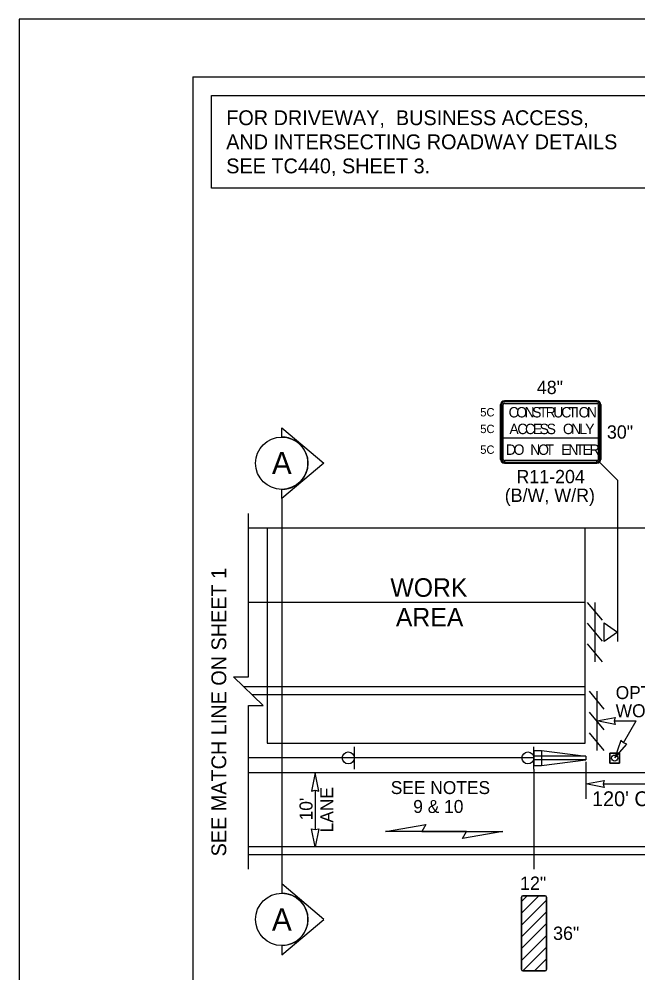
# Model space of a CAD drawing. Extents: x 99982 to 100176, y 99905 to 100011.
# Drawn here: x 100019.06 to 100022.4, y 99975.54 to 99980.69 of the extents above; entities that cross this region are included whole.
import ezdxf

# ---------------------------------------------------------------- set-up
doc = ezdxf.new("R2010")
doc.units = 0
for name, color, linetype in [('RD_ED_ShoulderPavedEdge', 7, 'Continuous'), ('RD_MK_LineEdgeWhite', 7, 'Continuous'), ('RD_MK_LineNoPass', 7, 'Continuous'), ('SH_GI_PlotLimits', 7, 'Continuous'), ('SH_GI_SheetBorder', 7, 'Continuous'), ('SH_TI_Tables', 7, 'Continuous'), ('SH_TI_WZSectionCut', 7, 'Continuous'), ('TR_SN_ConstructionSigns', 7, 'Continuous'), ('TR_WZ_BarricadeType3', 7, 'Continuous'), ('TR_WZ_PortableSignMountBlk-Wht', 7, 'Continuous'), ('TR_WZ_ScaleTerminalEndSection', 7, 'Continuous'), ('TR_WZ_Sign', 7, 'Continuous'), ('TR_WZ_TrafficCone', 7, 'Continuous'), ('TR_WZ_WorkAreaLabel', 7, 'Continuous'), ('TR_WZ_WorkZoneDetails', 7, 'Continuous'), ('TR_WZ_WorkZoneTextCurrent', 7, 'Continuous')]:
    doc.layers.add(name, color=color, linetype=linetype)

msp = doc.modelspace()

# ---------------------------------------------------------------- linework, layer by layer
at = {"layer": 'RD_ED_ShoulderPavedEdge'}
for p, q in [((100035.6424, 99977.9393), (100020.3, 99977.9393)), ((100020.3, 99976.1793), (100035.6425, 99976.1793))]:
    msp.add_line(p, q, dxfattribs=at)
at = {"layer": 'RD_MK_LineEdgeWhite'}
for p, q in [((100022.1156, 99977.5393), (100020.3, 99977.5393)), ((100023.5692, 99976.6193), (100020.3, 99976.6193)), ((100023.5692, 99976.2193), (100020.3, 99976.2193))]:
    msp.add_line(p, q, dxfattribs=at)
at = {"layer": 'RD_MK_LineNoPass'}
for p, q in [((100022.1156, 99977.0826), (100020.2759, 99977.0826)), ((100022.1156, 99977.0393), (100020.3207, 99977.0393))]:
    msp.add_line(p, q, dxfattribs=at)
at = {"layer": 'SH_GI_PlotLimits'}
msp.add_lwpolyline([(100019.0625, 99969.6875), (100036.0625, 99969.6875), (100036.0625, 99980.6875), (100019.0625, 99980.6875)], close=True, dxfattribs=at)
at = {"layer": 'SH_GI_SheetBorder'}
for q in [(100020, 99970), (100035.75, 99980.375)]:
    msp.add_line((100020, 99980.375), q, dxfattribs=at)
at = {"layer": 'SH_TI_Tables'}
msp.add_lwpolyline([(100020.1, 99980.275), (100022.5718, 99980.275), (100022.5718, 99979.775), (100020.1, 99979.775)], close=True, dxfattribs=at)
at = {"layer": 'SH_TI_WZSectionCut'}
for p, q in [((100020.4793, 99978.4317), (100020.4793, 99978.4816)), ((100020.4793, 99978.4816), (100020.7074, 99978.2904)), ((100020.7074, 99978.2904), (100020.4793, 99978.0993)), ((100020.4793, 99978.0993), (100020.4793, 99978.1492)), ((100020.4793, 99978.0993), (100020.4793, 99976.0193)), ((100020.4793, 99976.0193), (100020.4793, 99975.9694)), ((100020.7074, 99975.8282), (100020.4793, 99976.0193)), ((100020.4793, 99975.637), (100020.7074, 99975.8282)), ((100020.4793, 99975.687), (100020.4793, 99975.637))]:
    msp.add_line(p, q, dxfattribs=at)
for centre in [(100020.4793, 99978.2904), (100020.4793, 99975.8282)]:
    msp.add_circle(centre, 0.1412, dxfattribs=at)
for centre in [(100020.4793, 99978.2904), (100020.4793, 99975.8282)]:
    msp.add_arc(centre, 0.1412, 269.9978, 90.0022, dxfattribs=at)
at = {"layer": 'TR_SN_ConstructionSigns'}
for p, q in [((100021.6602, 99978.3112), (100021.6602, 99978.6065)), ((100021.6602, 99978.6065), (100021.6602, 99978.3112)), ((100021.6602, 99978.6065), (100021.6602, 99978.3112)), ((100021.6659, 99978.6065), (100021.6659, 99978.3112)), ((100021.6743, 99978.3112), (100021.6743, 99978.6065)), ((100021.6813, 99978.6276), (100022.1792, 99978.6276)), ((100022.1792, 99978.6276), (100021.6813, 99978.6276)), ((100022.1792, 99978.6276), (100021.6813, 99978.6276)), ((100022.1792, 99978.622), (100021.6813, 99978.622)), ((100021.6813, 99978.6135), (100022.1792, 99978.6135)), ((100022.1862, 99978.6065), (100022.1862, 99978.3112)), ((100022.1946, 99978.3112), (100022.1946, 99978.6065)), ((100022.2002, 99978.6065), (100022.2002, 99978.3112)), ((100022.2002, 99978.3112), (100022.2002, 99978.6065)), ((100022.2002, 99978.3112), (100022.2002, 99978.6065)), ((100022.2002, 99978.4251), (100021.6602, 99978.4251)), ((100021.6602, 99978.4251), (100021.6602, 99978.3112)), ((100021.6659, 99978.4251), (100021.6659, 99978.3112)), ((100021.6743, 99978.4251), (100021.6659, 99978.4251)), ((100021.6743, 99978.3112), (100021.6743, 99978.4251)), ((100022.1946, 99978.4251), (100022.1862, 99978.4251)), ((100022.1862, 99978.4251), (100022.1862, 99978.3112)), ((100022.1946, 99978.3112), (100022.1946, 99978.4251)), ((100022.2002, 99978.3112), (100022.2002, 99978.4251)), ((100021.6743, 99978.3112), (100021.6659, 99978.3112)), ((100021.6659, 99978.3112), (100021.6743, 99978.3112)), ((100022.1792, 99978.3042), (100021.6813, 99978.3042)), ((100022.1792, 99978.3042), (100021.6813, 99978.3042)), ((100021.6813, 99978.3042), (100021.6813, 99978.2957)), ((100021.6813, 99978.2957), (100021.6813, 99978.3042)), ((100021.6813, 99978.2957), (100022.1792, 99978.2957)), ((100021.6813, 99978.2957), (100022.1792, 99978.2957)), ((100022.1792, 99978.3042), (100022.1792, 99978.2957)), ((100022.1792, 99978.2957), (100022.1792, 99978.3042)), ((100022.1862, 99978.3112), (100022.1946, 99978.3112)), ((100022.1946, 99978.3112), (100022.1862, 99978.3112)), ((100022.1792, 99978.2901), (100021.6813, 99978.2901)), ((100021.6813, 99978.2901), (100022.1792, 99978.2901)), ((100021.6813, 99978.2901), (100022.1792, 99978.2901)), ((100021.6813, 99978.2901), (100022.1792, 99978.2901)), ((100021.7724, 99975.8613), (100021.867, 99975.9558)), ((100021.7724, 99975.9249), (100021.8033, 99975.9558)), ((100021.7724, 99975.8613), (100021.867, 99975.9558)), ((100021.8033, 99975.9558), (100021.7724, 99975.9249)), ((100021.7724, 99975.9249), (100021.8033, 99975.9558)), ((100021.867, 99975.9558), (100021.7724, 99975.8613)), ((100021.7724, 99975.9488), (100021.7724, 99975.5578)), ((100021.7724, 99975.9249), (100021.7724, 99975.9488)), ((100021.7724, 99975.7977), (100021.9074, 99975.9327)), ((100021.9074, 99975.9327), (100021.7724, 99975.7977)), ((100021.7724, 99975.7977), (100021.9074, 99975.9327)), ((100021.9004, 99975.9558), (100021.7795, 99975.9558)), ((100021.7795, 99975.9558), (100021.8033, 99975.9558)), ((100021.8033, 99975.9558), (100021.867, 99975.9558)), ((100021.867, 99975.9558), (100021.9004, 99975.9558)), ((100021.9074, 99975.5578), (100021.9074, 99975.9488)), ((100021.9074, 99975.9488), (100021.9074, 99975.9327)), ((100021.9074, 99975.9327), (100021.9074, 99975.869)), ((100021.7724, 99975.8613), (100021.7724, 99975.9249)), ((100021.7724, 99975.734), (100021.9074, 99975.869)), ((100021.7724, 99975.734), (100021.9074, 99975.869)), ((100021.9074, 99975.869), (100021.7724, 99975.734)), ((100021.7724, 99975.7977), (100021.7724, 99975.8613)), ((100021.9074, 99975.869), (100021.9074, 99975.8054)), ((100021.7724, 99975.6704), (100021.9074, 99975.8054)), ((100021.9074, 99975.8054), (100021.7724, 99975.6704)), ((100021.7724, 99975.6704), (100021.9074, 99975.8054)), ((100021.7724, 99975.734), (100021.7724, 99975.7977)), ((100021.9074, 99975.8054), (100021.9074, 99975.7417)), ((100021.7724, 99975.6067), (100021.9074, 99975.7417)), ((100021.7724, 99975.6067), (100021.9074, 99975.7417)), ((100021.9074, 99975.7417), (100021.7724, 99975.6067)), ((100021.7724, 99975.6704), (100021.7724, 99975.734)), ((100021.9074, 99975.7417), (100021.9074, 99975.6781)), ((100021.7724, 99975.6067), (100021.7724, 99975.6704)), ((100021.7802, 99975.5508), (100021.9074, 99975.6781)), ((100021.9074, 99975.6781), (100021.7802, 99975.5508)), ((100021.7802, 99975.5508), (100021.9074, 99975.6781)), ((100021.9074, 99975.6781), (100021.9074, 99975.6145)), ((100021.7724, 99975.5578), (100021.7724, 99975.6067)), ((100021.8438, 99975.5508), (100021.9074, 99975.6145)), ((100021.8438, 99975.5508), (100021.9074, 99975.6145)), ((100021.9074, 99975.6145), (100021.8438, 99975.5508)), ((100021.9074, 99975.6145), (100021.9074, 99975.5578)), ((100021.7795, 99975.5508), (100021.9004, 99975.5508)), ((100021.7802, 99975.5508), (100021.7795, 99975.5508)), ((100021.8438, 99975.5508), (100021.7802, 99975.5508)), ((100021.9004, 99975.5508), (100021.8438, 99975.5508))]:
    msp.add_line(p, q, dxfattribs=at)
for centre, radius, start, end in [((100021.6813, 99978.6065), 0.0211, 90, 180), ((100021.6813, 99978.6065), 0.0211, 90, 180), ((100021.6813, 99978.6065), 0.0211, 90, 180), ((100021.6813, 99978.6065), 0.0155, 90, 180), ((100021.6813, 99978.6065), 0.00703, 90, 180), ((100022.1792, 99978.6065), 0.0211, 0, 90), ((100022.1792, 99978.6065), 0.0211, 0, 90), ((100022.1792, 99978.6065), 0.0211, 0, 90), ((100022.1792, 99978.6065), 0.0155, 0, 90), ((100022.1792, 99978.6065), 0.00703, 0, 90), ((100021.6813, 99978.3112), 0.0211, 180, 270), ((100021.6813, 99978.3112), 0.0211, 180, 270), ((100021.6813, 99978.3112), 0.0211, 180, 270), ((100021.6813, 99978.3112), 0.0211, 180, 270), ((100021.6813, 99978.3112), 0.0155, 180, 270), ((100021.6813, 99978.3112), 0.0155, 180, 270), ((100021.6813, 99978.3112), 0.00703, 180, 270), ((100021.6813, 99978.3112), 0.00703, 180, 270), ((100022.1792, 99978.3112), 0.0155, 270, 0), ((100022.1792, 99978.3112), 0.00703, 270, 0), ((100022.1792, 99978.3112), 0.0211, 270, 0), ((100022.1792, 99978.3112), 0.0211, 270, 0), ((100022.1792, 99978.3112), 0.0211, 270, 0), ((100022.1792, 99978.3112), 0.0211, 270, 0), ((100022.1792, 99978.3112), 0.0155, 270, 0), ((100022.1792, 99978.3112), 0.00703, 270, 0), ((100021.7795, 99975.9488), 0.00703, 90, 180), ((100021.7795, 99975.9488), 0.00703, 90, 180), ((100021.9004, 99975.9488), 0.00703, 0, 90), ((100021.9004, 99975.9488), 0.00703, 0, 90), ((100021.7795, 99975.5578), 0.00703, 180, 270), ((100021.7795, 99975.5578), 0.00703, 180, 270), ((100021.9004, 99975.5578), 0.00703, 270, 360), ((100021.9004, 99975.5578), 0.00703, 270, 360)]:
    msp.add_arc(centre, radius, start, end, dxfattribs=at)
at = {"layer": 'TR_WZ_BarricadeType3'}
for p, q in [((100022.2092, 99977.4429), (100022.1292, 99977.5393)), ((100022.1692, 99977.5389), (100022.1692, 99977.2189)), ((100022.2092, 99977.3307), (100022.1292, 99977.4271)), ((100022.2092, 99977.2184), (100022.1292, 99977.3149)), ((100022.2192, 99976.9637), (100022.1399, 99977.0593)), ((100022.1796, 99977.0593), (100022.1796, 99976.7393)), ((100022.2192, 99976.8515), (100022.1399, 99976.9471)), ((100022.2192, 99976.7393), (100022.1399, 99976.8349))]:
    msp.add_line(p, q, dxfattribs=at)
at = {"layer": 'TR_WZ_PortableSignMountBlk-Wht'}
msp.add_line((100022.291, 99977.4289), (100022.291, 99977.3289), dxfattribs=at)
msp.add_lwpolyline([(100022.291, 99977.379), (100022.2192, 99977.3289), (100022.2192, 99977.4289)], close=True, dxfattribs=at)
at = {"layer": 'TR_WZ_ScaleTerminalEndSection'}
for p, q in [((100021.8399, 99976.7393), (100021.8399, 99976.6593)), ((100021.8399, 99976.7393), (100021.8799, 99976.7393)), ((100022.1199, 99976.7093), (100021.8399, 99976.7093)), ((100021.8799, 99976.7393), (100021.8799, 99976.6593)), ((100021.8799, 99976.7393), (100022.1199, 99976.7093)), ((100022.1199, 99976.7093), (100022.1199, 99976.6893)), ((100022.1199, 99976.6893), (100021.8399, 99976.6893)), ((100021.8399, 99976.6593), (100021.8799, 99976.6593)), ((100021.8799, 99976.6593), (100022.1199, 99976.6893))]:
    msp.add_line(p, q, dxfattribs=at)
at = {"layer": 'TR_WZ_Sign'}
for p, q in [((100020.8712, 99976.6393), (100020.8712, 99976.7593)), ((100021.8399, 99976.6393), (100021.8399, 99976.7593))]:
    msp.add_line(p, q, dxfattribs=at)
for centre in [(100020.8387, 99976.6994), (100020.8387, 99976.6994), (100021.8075, 99976.6994), (100021.8075, 99976.6994)]:
    msp.add_circle(centre, 0.0324, dxfattribs=at)
at = {"layer": 'TR_WZ_TrafficCone'}
for points in [[(100022.3022, 99976.7254), (100022.2488, 99976.7254), (100022.2488, 99976.672), (100022.3022, 99976.672), (100022.3022, 99976.7254)], [(100022.3022, 99976.672), (100022.2488, 99976.672), (100022.2488, 99976.7254), (100022.3022, 99976.7254), (100022.3022, 99976.672)]]:
    msp.add_lwpolyline(points, dxfattribs=at)
msp.add_circle((100022.2755, 99976.6987), 0.0167, dxfattribs=at)
at = {"layer": 'TR_WZ_WorkZoneDetails'}
for p, q in [((100022.1941, 99978.2963), (100022.291, 99978.1993)), ((100022.291, 99978.1993), (100022.291, 99977.4289)), ((100022.2733, 99976.8993), (100022.3911, 99976.8993)), ((100022.3225, 99976.7805), (100022.3911, 99976.8993)), ((100021.8399, 99976.6993), (100020.3, 99976.6993)), ((100022.1199, 99976.6788), (100022.1199, 99976.4793)), ((100021.8399, 99976.6393), (100021.8399, 99976.0993)), ((100022.2137, 99976.5593), (100023.1819, 99976.5593)), ((100020.6594, 99976.5256), (100020.6594, 99976.313)), ((100021.4761, 99976.3026), (100021.235, 99976.3026)), ((100021.235, 99976.3026), (100021.4761, 99976.3026))]:
    msp.add_line(p, q, dxfattribs=at)
msp.add_lwpolyline([(100020.3, 99976.0993), (100020.3, 99976.9819), (100020.38, 99976.9819), (100020.22, 99977.1367), (100020.3, 99977.1367), (100020.3, 99978.0193)], dxfattribs=at)
for points in [[(100020.4, 99977.9393), (100020.4, 99976.7793), (100022.1156, 99976.7793), (100022.1156, 99977.9393)], [(100022.1796, 99976.8993), (100022.2779, 99976.9185), (100022.2733, 99976.8993), (100022.2778, 99976.88)], [(100022.2756, 99976.6993), (100022.3414, 99976.7748), (100022.3224, 99976.7805), (100022.308, 99976.7941)], [(100020.6594, 99976.6193), (100020.6401, 99976.521), (100020.6594, 99976.5256), (100020.6787, 99976.521)], [(100022.1199, 99976.5593), (100022.2182, 99976.5786), (100022.2137, 99976.5593), (100022.2182, 99976.54)], [(100021.0385, 99976.3026), (100021.2573, 99976.3412), (100021.235, 99976.3026)], [(100020.6594, 99976.2193), (100020.6401, 99976.3176), (100020.6594, 99976.313), (100020.6787, 99976.3176)], [(100021.6726, 99976.3026), (100021.4538, 99976.264), (100021.4761, 99976.3026)]]:
    msp.add_lwpolyline(points, close=True, dxfattribs=at)

# ---------------------------------------------------------------- texts
at = {"layer": 'SH_TI_Tables'}
for s, p in [('FOR DRIVEWAY,  BUSINESS ACCESS, ', (100020.18, 99980.115)), ('AND INTERSECTING ROADWAY DETAILS', (100020.18, 99979.985)), ('SEE TC440, SHEET 3.', (100020.18, 99979.855))]:
    msp.add_text(s, height=0.08, rotation=360, dxfattribs=at).set_placement(p)
at = {"layer": 'SH_TI_WZSectionCut'}
for rotation, p in [(359.99, (100020.4263, 99978.2313)), (0.01, (100020.4264, 99975.7673))]:
    msp.add_text('A', height=0.12, rotation=rotation, dxfattribs=at).set_placement(p)
at = {"layer": 'TR_SN_ConstructionSigns'}
for s, p in [('48"', (100021.8555, 99978.6636)), ('30"', (100022.2335, 99978.4228)), ('R11-204', (100021.7454, 99978.1821)), ('(B/W, W/R)', (100021.6825, 99978.0813)), ('12"', (100021.7652, 99975.9873)), ('36"', (100021.9434, 99975.7173))]:
    msp.add_text(s, height=0.072, rotation=360, dxfattribs=at).set_placement(p)
for s, height, p in [('5C', 0.045, (100021.5504, 99978.5429)), ('C', 0.0562, (100021.7033, 99978.5373)), ('O', 0.0562, (100021.7449, 99978.5373)), ('N', 0.0562, (100021.7893, 99978.5373)), ('S', 0.0562, (100021.8304, 99978.5373)), ('T', 0.0562, (100021.8669, 99978.5373)), ('R', 0.0562, (100021.9035, 99978.5373)), ('U', 0.0562, (100021.9446, 99978.5373)), ('C', 0.0562, (100021.9873, 99978.5373)), ('T', 0.0562, (100022.0256, 99978.5373)), ('I', 0.0562, (100022.0621, 99978.5373)), ('O', 0.0562, (100022.0813, 99978.5373)), ('N', 0.0562, (100022.1257, 99978.5373)), ('A', 0.0562, (100021.7078, 99978.4473)), ('C', 0.0562, (100021.7505, 99978.4473)), ('C', 0.0562, (100021.7921, 99978.4473)), ('E', 0.0562, (100021.8349, 99978.4473)), ('S', 0.0562, (100021.8703, 99978.4473)), ('S', 0.0562, (100021.9086, 99978.4473)), ('O', 0.0562, (100021.9963, 99978.4473)), ('N', 0.0562, (100022.0408, 99978.4473)), ('L', 0.0562, (100022.0846, 99978.4473)), ('Y', 0.0562, (100022.1167, 99978.4473)), ('5C', 0.045, (100021.5504, 99978.4529)), ('5C', 0.045, (100021.5504, 99978.341)), ('D', 0.0562, (100021.6889, 99978.3354)), ('O', 0.0562, (100021.7306, 99978.3354)), ('N', 0.0562, (100021.82, 99978.3354)), ('O', 0.0562, (100021.8627, 99978.3354)), ('T', 0.0562, (100021.9027, 99978.3354)), ('E', 0.0562, (100021.9876, 99978.3354)), ('N', 0.0562, (100022.0259, 99978.3354)), ('T', 0.0562, (100022.0652, 99978.3354)), ('E', 0.0562, (100022.1018, 99978.3354)), ('R', 0.0562, (100022.1401, 99978.3354))]:
    msp.add_text(s, height=height, dxfattribs=at).set_placement(p)
at = {"layer": 'TR_WZ_WorkAreaLabel'}
for s, p in [('WORK', (100021.0655, 99977.5693)), ('AREA', (100021.0952, 99977.4093))]:
    msp.add_text(s, height=0.1, dxfattribs=at).set_placement(p)
at = {"layer": 'TR_WZ_WorkZoneTextCurrent'}
for s, height, p in [('SEE MATCH LINE ON SHEET 1', 0.08, (100020.18, 99976.1681)), ('LANE', 0.07, (100020.7574, 99976.2978)), ("10'", 0.07, (100020.6454, 99976.3625))]:
    msp.add_text(s, height=height, rotation=90, dxfattribs=at).set_placement(p)
for s, height, p in [('OPTIONAL DURING', 0.07, (100022.281, 99977.0173)), ('WORKING HOURS', 0.07, (100022.281, 99976.9193)), ('SEE NOTES', 0.07, (100021.0676, 99976.5046)), ("120' CONSTRUCTION", 0.08, (100022.1533, 99976.4393)), ('9 & 10', 0.07, (100021.189, 99976.4026))]:
    msp.add_text(s, height=height, dxfattribs=at).set_placement(p)

doc.saveas('drawing.dxf')
